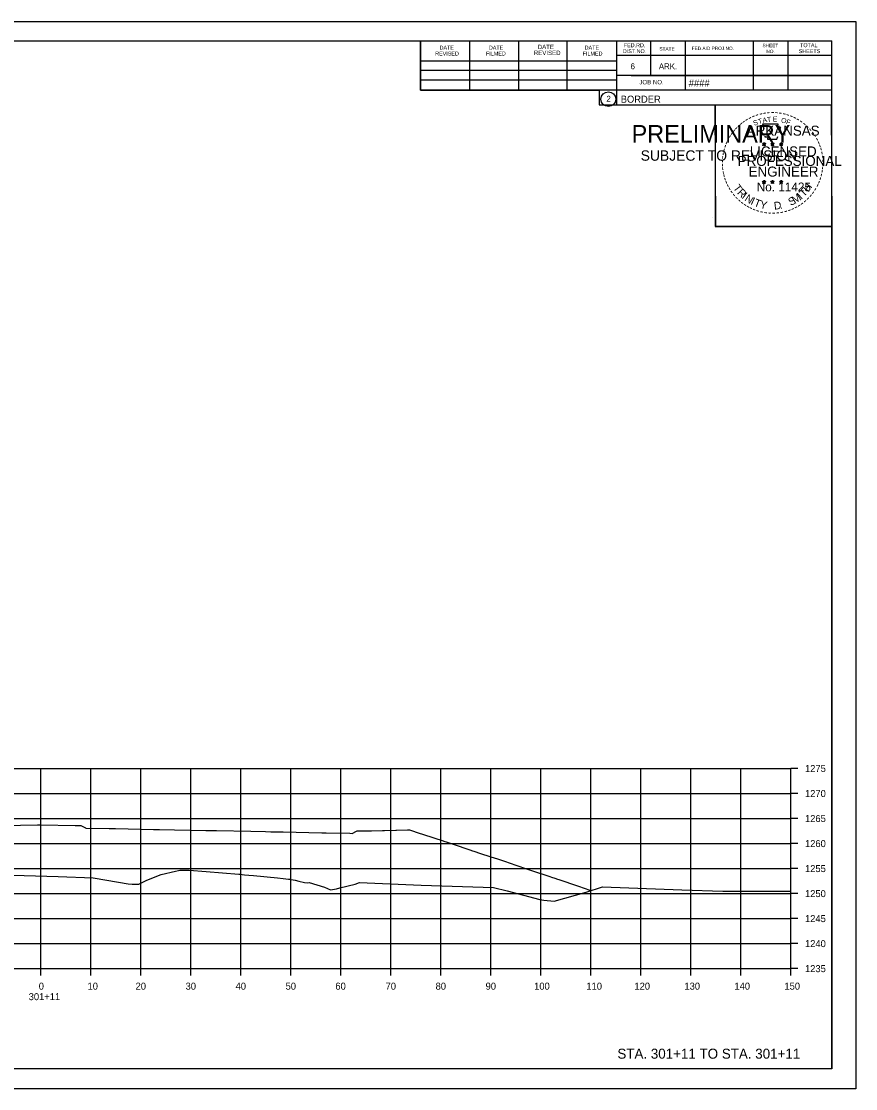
# Model space of a CAD drawing. Extents: x -70 to 701944, y -4 to 666871.
# Drawn here: x 664045.2 to 664212.1, y 658133.6 to 658346.9 of the extents above; entities that cross this region are included whole.
import ezdxf

# ---------------------------------------------------------------- set-up
doc = ezdxf.new("R2010")
doc.units = 0
for name, color, linetype in [('R_Axis', 7, 'Continuous'), ('R_Axis Annot', 7, 'Continuous'), ('R_Border', 7, 'Continuous'), ('R_Border PE', 7, 'Continuous'), ('R_Border Prem', 7, 'Continuous'), ('R_Draft', 7, 'Continuous'), ('R_Exist Surface', 7, 'Continuous'), ('R_Fin Surface', 7, 'Continuous'), ('R_Grid', 7, 'Continuous'), ('R_No Plot', 7, 'Continuous')]:
    doc.layers.add(name, color=color, linetype=linetype)

msp = doc.modelspace()

# ---------------------------------------------------------------- linework, layer by layer
at = {"layer": 'R_Axis'}
for p, q in [((664199.15, 658157.57), (664199.15, 658197.57)), ((664200.55, 658197.57), (664199.15, 658197.57)), ((664200.55, 658192.57), (664199.15, 658192.57)), ((664200.55, 658187.57), (664199.15, 658187.57)), ((664200.55, 658182.57), (664199.15, 658182.57)), ((664200.55, 658177.57), (664199.15, 658177.57)), ((664200.55, 658172.57), (664199.15, 658172.57)), ((664200.55, 658167.57), (664199.15, 658167.57)), ((664200.55, 658162.57), (664199.15, 658162.57)), ((663899.15, 658157.57), (664199.15, 658157.57)), ((664049.15, 658156.17), (664049.15, 658157.57)), ((664059.15, 658156.17), (664059.15, 658157.57)), ((664069.15, 658156.17), (664069.15, 658157.57)), ((664079.15, 658156.17), (664079.15, 658157.57)), ((664089.15, 658156.17), (664089.15, 658157.57)), ((664099.15, 658156.17), (664099.15, 658157.57)), ((664109.15, 658156.17), (664109.15, 658157.57)), ((664119.15, 658156.17), (664119.15, 658157.57)), ((664129.15, 658156.17), (664129.15, 658157.57)), ((664139.15, 658156.17), (664139.15, 658157.57)), ((664149.15, 658156.17), (664149.15, 658157.57)), ((664159.15, 658156.17), (664159.15, 658157.57)), ((664169.15, 658156.17), (664169.15, 658157.57)), ((664179.15, 658156.17), (664179.15, 658157.57)), ((664189.15, 658156.17), (664189.15, 658157.57)), ((664199.15, 658156.17), (664199.15, 658157.57)), ((664200.55, 658157.57), (664199.15, 658157.57))]:
    msp.add_line(p, q, dxfattribs=at)
at = {"layer": 'R_Border'}
for p, q in [((663891.15, 658343.03), (664207.33, 658343.03)), ((664125.07, 658333.15), (664125.07, 658343.03)), ((664134.93, 658333.15), (664134.93, 658342.83)), ((664144.69, 658333.15), (664144.69, 658342.83)), ((664154.37, 658333.15), (664154.37, 658342.83)), ((664164.23, 658343.03), (664164.23, 658330.23)), ((664171.07, 658343.03), (664171.07, 658336.09)), ((664178.01, 658343.03), (664178.01, 658333.15)), ((664191.59, 658343.03), (664191.59, 658333.15)), ((664198.53, 658343.03), (664198.53, 658333.15)), ((664207.33, 658137.57), (664207.33, 658343.03)), ((664125.07, 658339.01), (664164.23, 658339.01)), ((664207.33, 658340.09), (664164.23, 658340.09)), ((664207.33, 658340.11), (664207.33, 658340.11)), ((664125.07, 658337.15), (664164.23, 658337.15)), ((664125.07, 658333.15), (664125.07, 658335.21)), ((664125.07, 658335.21), (664164.23, 658335.21)), ((664207.33, 658336.09), (664164.23, 658336.09)), ((664167.19, 658336.09), (664207.33, 658336.09)), ((664207.33, 658333.15), (664125.07, 658333.15)), ((664164.23, 658330.23), (664207.33, 658330.23)), ((664207.33, 658137.57), (663891.15, 658137.57))]:
    msp.add_line(p, q, dxfattribs=at)
msp.add_circle((664162.62, 658331.36), 1.47, dxfattribs=at)
at = {"layer": 'R_Border PE'}
for p, q in [((664193.42, 658322.48), (664193.77, 658322.37)), ((664193.42, 658322.48), (664193.67, 658322.44)), ((664193.42, 658322.48), (664193.66, 658322.36)), ((664193.55, 658322.07), (664193.77, 658322.37)), ((664193.55, 658322.07), (664193.68, 658322.32)), ((664193.55, 658322.07), (664193.77, 658322.29)), ((664193.77, 658322.73), (664193.73, 658322.48)), ((664193.77, 658322.37), (664193.77, 658322.73)), ((664193.77, 658322.73), (664193.82, 658322.48)), ((664194.11, 658322.48), (664193.77, 658322.37)), ((664193.98, 658322.07), (664193.77, 658322.37)), ((664193.98, 658322.07), (664193.77, 658322.29)), ((664194.11, 658322.48), (664193.83, 658322.43)), ((664193.98, 658322.07), (664193.84, 658322.36)), ((664194.11, 658322.48), (664193.91, 658322.38)), ((664195.09, 658322.48), (664195.44, 658322.37)), ((664195.09, 658322.48), (664195.34, 658322.44)), ((664195.09, 658322.48), (664195.33, 658322.36)), ((664195.22, 658322.07), (664195.44, 658322.37)), ((664195.22, 658322.07), (664195.35, 658322.32)), ((664195.22, 658322.07), (664195.44, 658322.29)), ((664195.44, 658322.73), (664195.4, 658322.48)), ((664195.44, 658322.37), (664195.44, 658322.73)), ((664195.44, 658322.73), (664195.49, 658322.48)), ((664195.78, 658322.48), (664195.44, 658322.37)), ((664195.65, 658322.07), (664195.44, 658322.37)), ((664195.65, 658322.07), (664195.44, 658322.29)), ((664195.78, 658322.48), (664195.5, 658322.43)), ((664195.65, 658322.07), (664195.51, 658322.36)), ((664195.78, 658322.48), (664195.58, 658322.38)), ((664196.85, 658322.47), (664197.2, 658322.36)), ((664196.85, 658322.47), (664197.11, 658322.42)), ((664196.85, 658322.47), (664197.09, 658322.35)), ((664196.99, 658322.06), (664197.2, 658322.36)), ((664196.99, 658322.06), (664197.11, 658322.3)), ((664196.99, 658322.06), (664197.2, 658322.28)), ((664197.2, 658322.72), (664197.16, 658322.47)), ((664197.2, 658322.36), (664197.2, 658322.72)), ((664197.2, 658322.72), (664197.25, 658322.47)), ((664197.55, 658322.47), (664197.2, 658322.36)), ((664197.41, 658322.06), (664197.2, 658322.36)), ((664197.41, 658322.06), (664197.2, 658322.27)), ((664197.55, 658322.47), (664197.26, 658322.42)), ((664197.41, 658322.06), (664197.28, 658322.35)), ((664197.55, 658322.47), (664197.34, 658322.37)), ((664193.76, 658315.16), (664193.72, 658314.91)), ((664193.76, 658314.8), (664193.76, 658315.16)), ((664193.76, 658315.16), (664193.81, 658314.91)), ((664195.43, 658315.16), (664195.39, 658314.91)), ((664195.43, 658314.8), (664195.43, 658315.16)), ((664195.43, 658315.16), (664195.48, 658314.91)), ((664197.2, 658315.15), (664197.16, 658314.9)), ((664197.2, 658314.79), (664197.2, 658315.15)), ((664197.2, 658315.15), (664197.25, 658314.9)), ((664193.41, 658314.91), (664193.76, 658314.8)), ((664193.41, 658314.91), (664193.67, 658314.86)), ((664193.41, 658314.91), (664193.65, 658314.79)), ((664193.55, 658314.5), (664193.76, 658314.8)), ((664193.55, 658314.5), (664193.67, 658314.74)), ((664193.55, 658314.5), (664193.76, 658314.72)), ((664194.11, 658314.91), (664193.76, 658314.8)), ((664193.98, 658314.5), (664193.76, 658314.8)), ((664193.98, 658314.5), (664193.76, 658314.71)), ((664194.11, 658314.91), (664193.82, 658314.86)), ((664193.98, 658314.5), (664193.84, 658314.79)), ((664194.11, 658314.91), (664193.91, 658314.81)), ((664195.08, 658314.91), (664195.43, 658314.8)), ((664195.08, 658314.91), (664195.34, 658314.86)), ((664195.08, 658314.91), (664195.32, 658314.79)), ((664195.22, 658314.5), (664195.43, 658314.8)), ((664195.22, 658314.5), (664195.34, 658314.74)), ((664195.22, 658314.5), (664195.43, 658314.72)), ((664195.78, 658314.91), (664195.43, 658314.8)), ((664195.65, 658314.5), (664195.43, 658314.8)), ((664195.65, 658314.5), (664195.43, 658314.71)), ((664195.78, 658314.91), (664195.49, 658314.86)), ((664195.65, 658314.5), (664195.51, 658314.79)), ((664195.78, 658314.91), (664195.58, 658314.81)), ((664196.85, 658314.9), (664197.2, 658314.79)), ((664196.85, 658314.9), (664197.1, 658314.85)), ((664196.85, 658314.9), (664197.09, 658314.78)), ((664196.98, 658314.49), (664197.2, 658314.79)), ((664196.98, 658314.49), (664197.11, 658314.73)), ((664196.98, 658314.49), (664197.2, 658314.71)), ((664197.55, 658314.9), (664197.2, 658314.79)), ((664197.41, 658314.49), (664197.2, 658314.79)), ((664197.41, 658314.49), (664197.2, 658314.7)), ((664197.55, 658314.9), (664197.26, 658314.85)), ((664197.41, 658314.49), (664197.28, 658314.78)), ((664197.55, 658314.9), (664197.34, 658314.8))]:
    msp.add_line(p, q, dxfattribs=at)
for points in [[(664193.46, 658326.36), (664193.73, 658325.53)], [(664196.97, 658325.44), (664197.11, 658325.72), (664196.43, 658325.7), (664196.58, 658326.36), (664193.46, 658326.36)], [(664193.95, 658323.94), (664193.95, 658323.85), (664194.51, 658323.83), (664194.46, 658323.36), (664196.33, 658323.36), (664196.53, 658323.89)], [(664193.77, 658322.73), (664193.98, 658322.07), (664193.42, 658322.48), (664194.11, 658322.48), (664193.55, 658322.07), (664193.77, 658322.73)], [(664195.44, 658322.73), (664195.65, 658322.07), (664195.09, 658322.48), (664195.78, 658322.48), (664195.22, 658322.07), (664195.44, 658322.73)], [(664197.2, 658322.72), (664197.41, 658322.06), (664196.85, 658322.47), (664197.55, 658322.47), (664196.99, 658322.06), (664197.2, 658322.72)], [(664193.76, 658315.16), (664193.98, 658314.5), (664193.41, 658314.91), (664194.11, 658314.91), (664193.55, 658314.5), (664193.76, 658315.16)], [(664195.43, 658315.16), (664195.65, 658314.5), (664195.08, 658314.91), (664195.78, 658314.91), (664195.22, 658314.5), (664195.43, 658315.16)], [(664197.2, 658315.15), (664197.41, 658314.49), (664196.85, 658314.9), (664197.55, 658314.9), (664196.98, 658314.49), (664197.2, 658315.15)]]:
    msp.add_lwpolyline(points, dxfattribs=at)
for centre, radius in [((664193.77, 658322.37), 0.172), ((664193.77, 658322.37), 0.145), ((664193.77, 658322.37), 0.116), ((664193.77, 658322.37), 0.0991), ((664193.77, 658322.37), 0.0747), ((664193.77, 658322.37), 0.0495), ((664193.77, 658322.37), 0.0296), ((664195.44, 658322.37), 0.172), ((664195.44, 658322.37), 0.145), ((664195.44, 658322.37), 0.116), ((664195.44, 658322.37), 0.0991), ((664195.44, 658322.37), 0.0747), ((664195.44, 658322.37), 0.0495), ((664195.44, 658322.37), 0.0296), ((664197.2, 658322.36), 0.172), ((664197.2, 658322.36), 0.145), ((664197.2, 658322.36), 0.116), ((664197.2, 658322.36), 0.0991), ((664197.2, 658322.36), 0.0747), ((664197.2, 658322.36), 0.0495), ((664197.2, 658322.36), 0.0296), ((664193.76, 658314.8), 0.172), ((664193.76, 658314.8), 0.145), ((664193.76, 658314.8), 0.116), ((664193.76, 658314.8), 0.0991), ((664193.76, 658314.8), 0.0747), ((664193.76, 658314.8), 0.0495), ((664193.76, 658314.8), 0.0296), ((664195.43, 658314.8), 0.172), ((664195.43, 658314.8), 0.145), ((664195.43, 658314.8), 0.116), ((664195.43, 658314.8), 0.0991), ((664195.43, 658314.8), 0.0747), ((664195.43, 658314.8), 0.0495), ((664195.43, 658314.8), 0.0296), ((664197.2, 658314.79), 0.172), ((664197.2, 658314.79), 0.145), ((664197.2, 658314.79), 0.116), ((664197.2, 658314.79), 0.0991), ((664197.2, 658314.79), 0.0747), ((664197.2, 658314.79), 0.0495), ((664197.2, 658314.79), 0.0296)]:
    msp.add_circle(centre, radius, dxfattribs=at)
at = {"layer": 'R_Exist Surface'}
msp.add_lwpolyline([(664019.42, 658176.97), (664045.79, 658176.18), (664052.6, 658175.98), (664059.59, 658175.73), (664062.31, 658175.23), (664066.61, 658174.49), (664067.41, 658174.45), (664068.73, 658174.44), (664070.3, 658175.25), (664073.2, 658176.39), (664076.06, 658177.05), (664076.65, 658177.22), (664076.89, 658177.24), (664077.84, 658177.24), (664078.44, 658177.24), (664078.8, 658177.23), (664082.18, 658177), (664088.73, 658176.44), (664088.93, 658176.43), (664089.86, 658176.35), (664090.73, 658176.27), (664091.68, 658176.2), (664096.47, 658175.71), (664097.59, 658175.61), (664098.67, 658175.48), (664098.93, 658175.45), (664099.16, 658175.4), (664099.96, 658175.26), (664100.7, 658175.07), (664101.86, 658174.79), (664102.37, 658174.75), (664102.78, 658174.76), (664105.87, 658173.88), (664107.06, 658173.34), (664108.26, 658173.55), (664108.91, 658173.7), (664112, 658174.47), (664112.87, 658174.8), (664125.2, 658174.28), (664139.68, 658173.78), (664142.4, 658173.13), (664148.9, 658171.41), (664149.73, 658171.29), (664151.76, 658171.09), (664158.18, 658172.88), (664161.46, 658173.95), (664177.29, 658173.34), (664185.52, 658173.04), (664191.81, 658173.05), (664199.15, 658173.03)], dxfattribs=at)
at = {"layer": 'R_Fin Surface'}
msp.add_lwpolyline([(664041.65, 658186.16), (664048.48, 658186.3), (664049.15, 658186.31), (664055.98, 658186.17), (664056.65, 658186.16), (664057.11, 658186.16), (664057.15, 658186.16), (664058.06, 658185.72), (664058.15, 658185.68), (664062.81, 658185.59), (664063.32, 658185.58), (664064.08, 658185.56), (664071.67, 658185.41), (664072.82, 658185.39), (664075.84, 658185.33), (664082.11, 658185.2), (664083.22, 658185.18), (664084.26, 658185.16), (664091.11, 658185.02), (664094.04, 658184.96), (664095.1, 658184.94), (664096.71, 658184.91), (664097.61, 658184.89), (664105.3, 658184.74), (664106.21, 658184.72), (664110.92, 658184.62), (664110.92, 658184.62), (664110.94, 658184.62), (664111.37, 658184.61), (664112.28, 658185.05), (664112.37, 658185.09), (664112.82, 658185.09), (664112.87, 658185.09), (664115.11, 658185.14), (664115.25, 658185.14), (664117.46, 658185.19), (664117.71, 658185.19), (664117.87, 658185.19), (664120.11, 658185.24), (664120.25, 658185.24), (664122.46, 658185.29), (664122.71, 658185.29), (664122.87, 658185.29), (664124.98, 658184.6), (664125.22, 658184.52), (664125.63, 658184.38), (664129.57, 658183.09), (664129.71, 658183.04), (664130.36, 658182.83), (664131.36, 658182.49), (664135.11, 658181.26), (664135.27, 658181.2), (664135.94, 658180.98), (664136.87, 658180.67), (664139.1, 658179.94), (664140.42, 658179.49), (664141.82, 658179.03), (664144.14, 658178.25), (664144.94, 658177.98), (664145.64, 658177.75), (664147.25, 658177.22), (664147.26, 658177.22), (664150.94, 658175.97), (664151.22, 658175.88), (664151.92, 658175.65), (664152.43, 658175.47), (664152.75, 658175.37), (664156.46, 658174.11), (664156.66, 658174.05), (664158.94, 658173.27), (664158.96, 658173.26), (664159.15, 658173.2)], dxfattribs=at)
at = {"layer": 'R_Grid'}
for p, q in [((663899.15, 658197.57), (664199.15, 658197.57)), ((664049.15, 658157.57), (664049.15, 658197.57)), ((664059.15, 658157.57), (664059.15, 658197.57)), ((664069.15, 658157.57), (664069.15, 658197.57)), ((664079.15, 658157.57), (664079.15, 658197.57)), ((664089.15, 658157.57), (664089.15, 658197.57)), ((664099.15, 658157.57), (664099.15, 658197.57)), ((664109.15, 658157.57), (664109.15, 658197.57)), ((664119.15, 658157.57), (664119.15, 658197.57)), ((664129.15, 658157.57), (664129.15, 658197.57)), ((664139.15, 658157.57), (664139.15, 658197.57)), ((664149.15, 658157.57), (664149.15, 658197.57)), ((664159.15, 658157.57), (664159.15, 658197.57)), ((664169.15, 658157.57), (664169.15, 658197.57)), ((664179.15, 658157.57), (664179.15, 658197.57)), ((664189.15, 658157.57), (664189.15, 658197.57)), ((664199.15, 658157.57), (664199.15, 658197.57)), ((663899.15, 658192.57), (664199.15, 658192.57)), ((663899.15, 658187.57), (664199.15, 658187.57)), ((663899.15, 658182.57), (664199.15, 658182.57)), ((663899.15, 658177.57), (664199.15, 658177.57)), ((663899.15, 658172.57), (664199.15, 658172.57)), ((663899.15, 658167.57), (664199.15, 658167.57)), ((663899.15, 658162.57), (664199.15, 658162.57)), ((663899.15, 658157.57), (664199.15, 658157.57))]:
    msp.add_line(p, q, dxfattribs=at)
at = {"layer": 'R_No Plot'}
for p, q in [((663878.75, 658346.92), (664212.09, 658346.92)), ((664183.37, 658307.77), (664183.37, 658307.77)), ((663878.75, 658133.59), (664212.09, 658133.59))]:
    msp.add_line(p, q, dxfattribs=at)
for points in [[(663878.75, 658346.92), (664212.09, 658346.92), (664212.09, 658133.58), (663878.75, 658133.58)], [(664125.07, 658343.03), (664125.07, 658333.15), (664160.81, 658333.15), (664160.81, 658330.23), (664184, 658330.23), (664184, 658305.89), (664207.33, 658305.89), (664207.33, 658137.57), (663891.15, 658137.57), (663891.15, 658343.03)], [(664184, 658330.23), (664207.21, 658330.23), (664207.33, 658305.89), (664184.13, 658305.89)]]:
    msp.add_lwpolyline(points, close=True, dxfattribs=at)

# ---------------------------------------------------------------- texts
at = {"layer": 'R_Axis Annot'}
for s, p in [('1275', (664201.95, 658196.87)), ('1270', (664201.95, 658191.87)), ('1265', (664201.95, 658186.87)), ('1260', (664201.95, 658181.87)), ('1255', (664201.95, 658176.87)), ('1250', (664201.95, 658171.87)), ('1245', (664201.95, 658166.87)), ('1240', (664201.95, 658161.87)), ('1235', (664201.95, 658156.87)), ('0', (664048.7, 658153.37)), ('10', (664058.46, 658153.37)), ('20', (664068.07, 658153.37)), ('30', (664078.07, 658153.37)), ('40', (664088.07, 658153.37)), ('50', (664098.07, 658153.37)), ('60', (664108.03, 658153.37)), ('70', (664118.07, 658153.37)), ('80', (664128.07, 658153.37)), ('90', (664138.07, 658153.37)), ('100', (664147.78, 658153.37)), ('110', (664158.23, 658153.37)), ('120', (664167.84, 658153.37)), ('130', (664177.84, 658153.37)), ('140', (664187.84, 658153.37)), ('150', (664197.84, 658153.37)), ('301+11', (664046.69, 658151.27))]:
    msp.add_text(s, height=1.4, dxfattribs=at).set_placement(p)
at = {"layer": 'R_Border'}
for s, height, p in [('REVISED', 0.782, (664127.99, 658340.09)), ('DATE', 0.782, (664128.87, 658341.27)), ('FILMED', 0.782, (664138.15, 658340.09)), ('DATE', 0.782, (664138.73, 658341.27)), ('REVISED', 0.879, (664147.73, 658340.19)), ('DATE', 0.879, (664148.51, 658341.37)), ('FILMED', 0.782, (664157.49, 658340.09)), ('DATE', 0.782, (664157.89, 658341.27)), ('DIST.NO.', 0.782, (664165.51, 658340.57)), ('FED.RD.', 0.782, (664165.71, 658341.75)), ('STATE', 0.684, (664172.83, 658341.07)), ('FED.AID PROJ.NO.', 0.684, (664179.29, 658341.17)), ('SHEET', 0.684, (664193.45, 658341.75)), ('NO.', 0.684, (664194.23, 658340.57)), ('SHEETS', 0.782, (664200.69, 658340.57)), ('TOTAL', 0.782, (664200.97, 658341.75)), ('6', 1.17, (664167.07, 658337.35)), ('ARK.', 1.172, (664172.73, 658337.35)), ('JOB NO.', 0.879, (664168.83, 658334.33)), ('####', 1.4, (664178.71, 658333.89)), ('2', 1.17, (664162.24, 658330.87)), ('BORDER', 1.4, (664165.1, 658330.66))]:
    msp.add_text(s, height=height, rotation=360, dxfattribs=at).set_placement(p)
at = {"layer": 'R_Border PE'}
for s, height, rotation, p in [('-', 1.6, 24.3072, (664191.57, 658327.22)), ('-', 1.6, 19.1761, (664192.21, 658327.49)), ('-', 1.6, 13.6301, (664192.96, 658327.73)), ('-', 1.6, 10.2193, (664193.63, 658327.89)), ('T', 1, 6.0228, (664194.4, 658326.78)), ('-', 1.6, 5.8968, (664194.36, 658328)), ('-', 1.6, 0.1862, (664195.14, 658328.07)), ('E', 1, 0.8323, (664195.51, 658326.89)), ('-', 1.6, 357.743, (664195.86, 658328.06)), ('-', 1.6, 352.1617, (664196.6, 658328)), ('-', 1.6, 347.2049, (664197.32, 658327.89)), ('-', 1.6, 342.3362, (664197.96, 658327.73)), ('-', 1.6, 337.8551, (664198.69, 658327.51)), ('-', 1.6, 334.1211, (664199.32, 658327.24)), ('-', 1.6, 48.423, (664188.41, 658324.86)), ('-', 1.6, 42.9622, (664188.86, 658325.34)), ('-', 1.6, 38.9507, (664189.29, 658325.76)), ('-', 1.6, 36.2317, (664189.76, 658326.13)), ('-', 1.6, 34.0636, (664190.34, 658326.53)), ('ARKANSAS', 2, 360, (664190.31, 658324.07)), ('-', 1.6, 28.7918, (664190.94, 658326.9)), ('S', 1, 21.594, (664191.81, 658326.04)), ('T', 1, 16.4036, (664192.73, 658326.37)), ('A', 1, 11.2132, (664193.55, 658326.62)), ('O', 1, 350.4515, (664197.11, 658326.68)), ('F', 1, 340.0707, (664198.07, 658326.46)), ('-', 1.6, 329.6409, (664199.9, 658326.96)), ('-', 1.6, 325.8627, (664200.54, 658326.59)), ('-', 1.6, 320.5297, (664201.15, 658326.17)), ('-', 1.6, 315.5786, (664201.75, 658325.68)), ('-', 1.6, 58.0706, (664187.27, 658323.28)), ('-', 1.6, 54.2325, (664187.59, 658323.81)), ('-', 1.6, 50.6142, (664188, 658324.38)), ('-', 1.6, 309.8797, (664202.32, 658325.13)), ('-', 1.6, 306.6522, (664202.85, 658324.53)), ('-', 1.4, 303.6753, (664203.33, 658323.96)), ('-', 1.6, 299.6684, (664203.65, 658323.35)), ('-', 1.6, 75.461, (664186.28, 658320.71)), ('-', 1.6, 72.3945, (664186.48, 658321.43)), ('-', 1.6, 67.7743, (664186.69, 658322.06)), ('-', 1.6, 62.8713, (664186.95, 658322.67)), ('LICENSED', 2, 360, (664190.91, 658319.92)), ('DWB', 0.01, 360, (664193.75, 658322.36)), ('DWB', 0.01, 360, (664195.42, 658322.36)), ('DWB', 0.01, 360, (664197.19, 658322.35)), ('-', 1.6, 294.6628, (664203.98, 658322.74)), ('-', 1.6, 290.5728, (664204.23, 658322.16)), ('-', 1.6, 285.1233, (664204.47, 658321.58)), ('-', 1.6, 85.1863, (664186.07, 658319.31)), ('-', 1.6, 81.2013, (664186.15, 658320)), ('PROFESSIONAL', 2, 360, (664188.49, 658318.02)), ('-', 1.6, 280.5493, (664204.67, 658320.84)), ('-', 1.6, 276.5962, (664204.83, 658320.07)), ('-', 1.6, 274.3301, (664204.89, 658319.35)), ('-', 1.6, 94.1959, (664186.08, 658317.88)), ('-', 1.6, 89.0622, (664186.05, 658318.61)), ('-', 1.6, 98.9479, (664186.15, 658317.22)), ('ENGINEER', 2, 360, (664190.67, 658315.89)), ('-', 1.6, 260.9953, (664204.83, 658317.4)), ('-', 1.6, 263.5172, (664204.9, 658318.05)), ('-', 1.6, 269.9407, (664204.92, 658318.72)), ('-', 1.6, 101.7149, (664186.29, 658316.48)), ('-', 1.6, 105.4578, (664186.45, 658315.89)), ('-', 1.6, 109.0874, (664186.66, 658315.26)), ('-', 1.6, 247.8887, (664204.32, 658315.33)), ('-', 1.6, 252.8681, (664204.54, 658316)), ('-', 1.6, 255.7626, (664204.72, 658316.72)), ('-', 1.6, 114.0643, (664186.92, 658314.66)), ('-', 1.6, 115.7289, (664187.22, 658314.04)), ('-', 1.6, 120.4471, (664187.58, 658313.46)), ('-', 1.6, 125.8934, (664187.98, 658312.9)), ('T', 1.54, 306.0406, (664187.52, 658313.63)), ('R', 1.54, 314.005, (664188.29, 658312.59)), ('No. 11425', 1.757, 360, (664192.3, 658312.94)), ('DWB', 0.01, 360, (664193.75, 658314.79)), ('DWB', 0.01, 360, (664195.42, 658314.79)), ('DWB', 0.01, 360, (664197.19, 658314.78)), ('T', 1.54, 46.6444, (664201.75, 658311.73)), ('H', 1.54, 54.6088, (664202.64, 658312.67)), ('-', 1.6, 233.8452, (664203.26, 658313.3)), ('-', 1.6, 239.0712, (664203.66, 658313.95)), ('-', 1.6, 244.6197, (664204.06, 658314.7)), ('-', 1.6, 130.7181, (664188.45, 658312.34)), ('-', 1.6, 134.2238, (664188.96, 658311.8)), ('-', 1.6, 138.9338, (664189.49, 658311.33)), ('-', 1.6, 144.6463, (664190.04, 658310.93)), ('I', 1.54, 321.9694, (664189.19, 658311.66)), ('N', 1.54, 326.5002, (664189.75, 658311.18)), ('I', 1.54, 335.3603, (664190.96, 658310.4)), ('T', 1.54, 339.8912, (664191.62, 658310.07)), ('Y', 1.54, 347.8556, (664192.84, 658309.62)), ('D', 1.54, 6.3969, (664195.82, 658309.27)), ('S', 1.54, 26.9312, (664199.07, 658310)), ('M', 1.54, 32.6563, (664199.91, 658310.4)), ('I', 1.54, 42.1136, (664201.19, 658311.25)), ('-', 1.6, 221.0851, (664201.83, 658311.66)), ('-', 1.6, 225.7653, (664202.35, 658312.17)), ('-', 1.6, 231.2538, (664202.83, 658312.73)), ('-', 1.6, 148.0898, (664190.6, 658310.56)), ('-', 1.6, 151.5704, (664191.18, 658310.23)), ('-', 1.6, 154.6002, (664191.71, 658309.99)), ('-', 1.6, 158.5612, (664192.33, 658309.73)), ('-', 1.6, 162.7983, (664193.02, 658309.52)), ('-', 1.6, 167.5555, (664193.73, 658309.35)), ('-', 1.6, 173.1155, (664194.5, 658309.24)), ('-', 1.6, 176.5183, (664195.25, 658309.19)), ('-', 1.6, 181.5918, (664196, 658309.21)), ('-', 1.6, 185.8167, (664196.8, 658309.29)), ('-', 1.6, 191.2858, (664197.54, 658309.42)), ('.', 1.54, 13.7642, (664197.02, 658309.39)), ('-', 1.6, 195.4743, (664198.27, 658309.62)), ('-', 1.6, 200.7184, (664198.95, 658309.86)), ('-', 1.6, 204.2516, (664199.57, 658310.13)), ('-', 1.6, 207.3568, (664200.19, 658310.45)), ('-', 1.6, 212.2491, (664200.75, 658310.8)), ('-', 1.6, 215.7363, (664201.28, 658311.18))]:
    msp.add_text(s, height=height, rotation=rotation, dxfattribs=at).set_placement(p)
at = {"layer": 'R_Border Prem'}
for s, height, p in [('PRELIMINARY', 3.5, (664167.28, 658322.69)), ('DWB', 0.01, (664168.03, 658324.54)), ('SUBJECT TO REVISION', 2.0751, (664169.09, 658319.06))]:
    msp.add_text(s, height=height, rotation=360, dxfattribs=at).set_placement(p)
at = {"layer": 'R_Draft'}
msp.add_text('STA. 301+11 TO STA. 301+11', height=2, dxfattribs=at).set_placement((664164.43, 658139.57))

doc.saveas('drawing.dxf')
